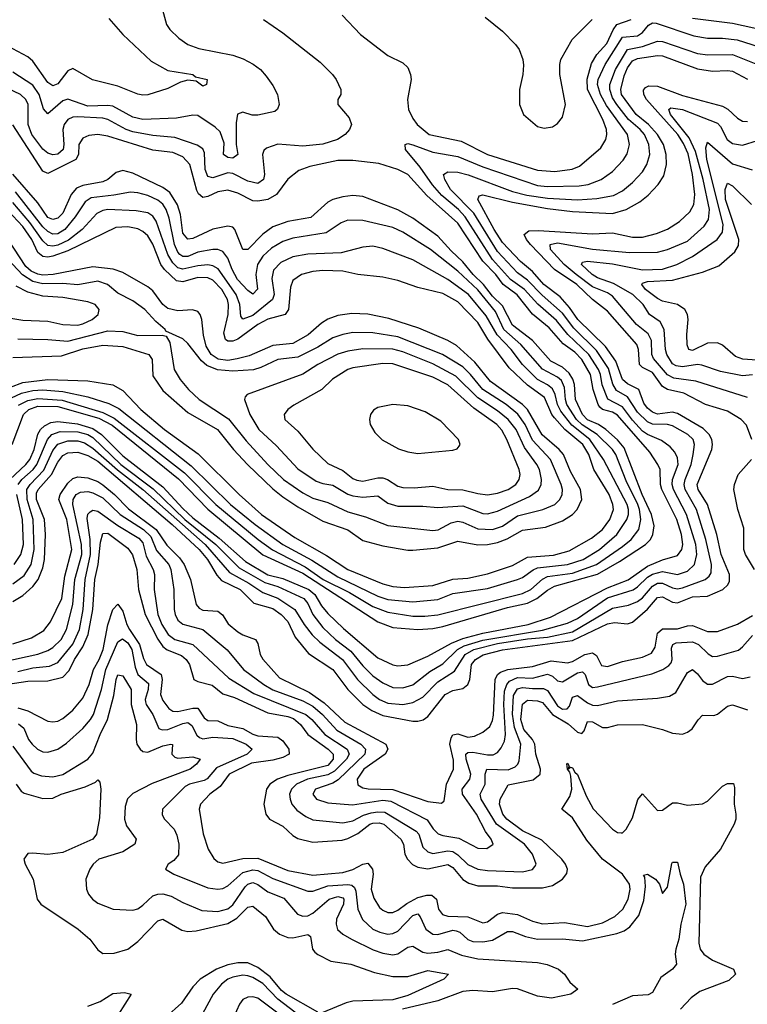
# Model space of a CAD drawing. Header units: inches. Extents: x 1305375 to 1407406, y 744550 to 841633.
# Tile 489 of 509: x 1396437 to 1399349, y 823810 to 827749. Entities that reach past the tile are written whole.
import ezdxf

# ---------------------------------------------------------------- set-up
doc = ezdxf.new("R2010")
doc.units = ezdxf.units.IN
doc.header["$MEASUREMENT"] = 0
doc.layers.add('B3892', color=7, linetype='Continuous')

msp = doc.modelspace()

# ---------------------------------------------------------------- linework, layer by layer
at = {"layer": 'B3892', "color": 5}
for points, elevation in [([(1397009.1, 827789.1), (1397025.3, 827730), (1397038.7, 827710), (1397074.6, 827674.6), (1397110.4, 827650), (1397153.6, 827633.6), (1397290, 827606.8), (1397332.1, 827592.1), (1397371.6, 827571.6), (1397400.7, 827550), (1397422.9, 827522.9), (1397450, 827486.3), (1397468.6, 827450), (1397475.5, 827410), (1397469.3, 827390.7), (1397457.9, 827382.1), (1397390, 827366.7), (1397367.7, 827367.7), (1397330, 827378.5), (1397309.5, 827370.5), (1397303.3, 827336.8), (1397303.9, 827250), (1397310.1, 827209.9), (1397290, 827195.7), (1397270, 827197.6), (1397253.3, 827210), (1397255.3, 827255.3), (1397240, 827299.9), (1397219.6, 827319.6), (1397150, 827366.2), (1397130, 827367), (1397064.9, 827355.1), (1396929.6, 827350.4), (1396890, 827358.8), (1396810, 827402.6), (1396790, 827406.1), (1396710, 827403.3), (1396630, 827430.6), (1396610, 827424.2), (1396550, 827372.3), (1396532.6, 827392.6), (1396515.5, 827450), (1396490, 827486.8), (1396410, 827539.4)], 1440), ([(1396794.1, 827754.1), (1396850, 827690.2), (1396962.9, 827582.9), (1397030, 827546.3), (1397130.7, 827530), (1397141.1, 827521.1), (1397186.8, 827510), (1397184.9, 827490), (1397170, 827483.1), (1397143.7, 827503.7), (1397110, 827507.8), (1397080.3, 827499.7), (1397030, 827474), (1396950, 827448.1), (1396930, 827447), (1396910, 827451), (1396830, 827483.6), (1396729.1, 827509.1), (1396650, 827553.2), (1396630, 827545), (1396590, 827492.1), (1396570, 827484.8), (1396550, 827497.7), (1396490, 827583.5), (1396470, 827600.6), (1396370, 827653.7)], 1420), ([(1397412.4, 827750), (1397490, 827696.9), (1397639.5, 827579.5), (1397688.9, 827530), (1397703.6, 827510), (1397722, 827470), (1397722, 827450), (1397710.8, 827430), (1397710.6, 827410), (1397756.2, 827356.2), (1397764.9, 827330), (1397757.6, 827310), (1397739.5, 827290), (1397708.5, 827270), (1397650, 827250.5), (1397570, 827243.5), (1397470, 827250.5), (1397424.4, 827235.6), (1397414.2, 827225.8), (1397408.7, 827210), (1397416.5, 827130), (1397412.8, 827110), (1397390, 827093.2), (1397350, 827102.5), (1397290, 827134.3), (1397270, 827136.5), (1397210, 827116.6), (1397190, 827121.2), (1397179.4, 827150), (1397177.1, 827217.1), (1397170, 827232.1), (1397147.6, 827247.6), (1397058.4, 827278.4), (1396970, 827285.6), (1396890, 827300.1), (1396863.2, 827310), (1396790, 827349.9), (1396770, 827354.8), (1396670, 827360.1), (1396650, 827359.2), (1396630, 827350.4), (1396615, 827330), (1396610.5, 827310), (1396614.4, 827250), (1396611.6, 827230), (1396590, 827211), (1396570, 827207.9), (1396550, 827214.9), (1396530, 827231.7), (1396485.6, 827290), (1396471.2, 827330), (1396470.6, 827410), (1396461.5, 827430), (1396439.9, 827450), (1396390, 827473.6)], 1460), ([(1397727.8, 827767.8), (1397801.1, 827690), (1397910, 827606), (1397970, 827576.5), (1397990, 827558), (1398001.7, 827530), (1398004, 827510), (1397989.2, 827430), (1397993.6, 827390), (1398010, 827354.4), (1398028.1, 827330), (1398076.1, 827290), (1398203.5, 827263.5), (1398310, 827209.8), (1398510, 827147.1), (1398578.3, 827141.7), (1398648.8, 827151.2), (1398677.1, 827162.9), (1398763.3, 827236.7), (1398782.8, 827270), (1398786.8, 827290), (1398785.5, 827310), (1398771.2, 827350), (1398709.4, 827470), (1398708.2, 827511.8), (1398725.9, 827574.1), (1398747.4, 827610), (1398786.4, 827653.6), (1398811.6, 827708.4), (1398826.7, 827730), (1398884.7, 827750)], 1480), ([(1398299.4, 827759.4), (1398370, 827702.8), (1398421.8, 827650), (1398435.5, 827630), (1398450.3, 827590), (1398453, 827567), (1398450.3, 827530.3), (1398437.3, 827470), (1398436.9, 827410), (1398453.8, 827370), (1398510, 827321.7), (1398535.5, 827315.5), (1398570, 827320.7), (1398590, 827333.2), (1398610, 827359.1), (1398621, 827410), (1398599.4, 827530), (1398598.5, 827570), (1398603.4, 827590), (1398647.9, 827670), (1398727.7, 827750)], 1520), ([(1399130, 827755.4), (1399290, 827735.8), (1399430, 827704.5), (1399550.7, 827690.7), (1399830, 827634.6), (1399870, 827632.6), (1399950, 827640.7), (1400000, 827636.4)], 1480), ([(1396431.1, 825890), (1396446.4, 825910), (1396491.1, 825948.9), (1396506.3, 825970), (1396548.6, 826070), (1396565.4, 826090), (1396598.6, 826101.4), (1396670, 826100.2), (1396710, 826090.2), (1396730, 826077.5), (1396841.3, 825970), (1396971.7, 825871.7), (1397098.2, 825750), (1397221.6, 825650), (1397316, 825556), (1397418, 825498), (1397470, 825481.6), (1397573.7, 825433.8), (1397590, 825413.4), (1397610.1, 825370), (1397650, 825317.6), (1397700.8, 825270), (1397762.2, 825222.2), (1397810, 825163.5), (1397850, 825124.1), (1397890, 825096.6), (1397930, 825077.6), (1397970, 825076.2), (1398010, 825088.6), (1398078.5, 825141.5), (1398130, 825172), (1398189.3, 825230), (1398215.6, 825244.4), (1398290, 825266.5), (1398530, 825306.5), (1398630, 825334.7), (1398670, 825353.4), (1398790, 825436.5), (1398891.7, 825468.3), (1398910, 825479.9), (1398950, 825518.8), (1398970, 825530.9), (1399010, 825541.9), (1399070, 825529.2), (1399110, 825543.2), (1399137.9, 825570), (1399147.2, 825610), (1399142.9, 825650), (1399105.8, 825770), (1399054.2, 825870), (1399048.3, 825890), (1399050, 825910), (1399072, 825970), (1399070, 825996), (1399059.2, 826019.2), (1399040.5, 826040.5), (1399006.2, 826066.2), (1398950, 826089.2), (1398930, 826103.2), (1398890, 826147.1), (1398850, 826200.8), (1398790.5, 826230.5), (1398768.2, 826288.2), (1398761.6, 826330), (1398753.8, 826350), (1398714.4, 826410), (1398630.5, 826490), (1398585.7, 826545.7), (1398510.7, 826610.7), (1398456.8, 826670), (1398401.5, 826710), (1398330, 826790), (1398220.5, 826960.5), (1398193.4, 826990), (1398126.3, 827046.3), (1398088.6, 827088.6), (1398039.6, 827159.6), (1397981.4, 827230), (1397980.5, 827250), (1397990, 827253.4), (1398010, 827248.7), (1398090, 827219), (1398190, 827201.7), (1398290, 827160.1), (1398510, 827086.2), (1398550, 827082.4), (1398675.8, 827084.2), (1398712.1, 827090), (1398764.1, 827110), (1398810, 827142.3), (1398852.8, 827187.2), (1398868.1, 827211.9), (1398877.7, 827250), (1398869.2, 827290), (1398786.1, 827406.1), (1398762, 827450), (1398750, 827490), (1398752.8, 827510), (1398779.7, 827570), (1398850, 827679.2), (1398910, 827684.3), (1398930, 827698.2), (1398953.4, 827726.6), (1398970, 827736.2), (1398984.6, 827735.4), (1399135.6, 827684.4), (1399190, 827675.8), (1399250, 827675.1), (1399307.9, 827667.9), (1399430, 827630.4)], 1460), ([(1396410, 825491.8), (1396454.5, 825525.5), (1396482.5, 825570), (1396495.3, 825630), (1396490.8, 825750), (1396467.6, 825830), (1396466.2, 825870), (1396478.6, 825890), (1396533.3, 825946.7), (1396570, 826025.1), (1396589.7, 826050.3), (1396630, 826064.3), (1396670, 826063.6), (1396696, 826056), (1396730, 826035.3), (1396828.3, 825948.3), (1396930, 825869.1), (1397179.6, 825650), (1397277.4, 825537.4), (1397354.3, 825494.3), (1397410, 825456.8), (1397470, 825435.3), (1397538.9, 825390), (1397575.7, 825330), (1397608.1, 825288.1), (1397638.2, 825258.2), (1397729.7, 825189.7), (1397789.5, 825109.5), (1397850, 825049), (1397876.6, 825030), (1397910, 825014.4), (1397970, 825008.9), (1398010, 825016.7), (1398050, 825038.4), (1398110, 825099.6), (1398177.6, 825142.4), (1398220.1, 825210), (1398254.6, 825230), (1398350, 825253.4), (1398470, 825272.6), (1398550, 825278.4), (1398650, 825300.7), (1398810, 825395.1), (1398873, 825407), (1398910, 825421.3), (1398930, 825436.7), (1398970, 825482.4), (1398990, 825494.8), (1399010, 825494.9), (1399050, 825475.8), (1399070, 825472.3), (1399090, 825476), (1399180.2, 825510), (1399196.6, 825523.4), (1399203.9, 825536.1), (1399206.1, 825570), (1399183.1, 825670), (1399145.9, 825790), (1399101, 825870), (1399096.6, 825890), (1399100.3, 825910), (1399124.6, 825970), (1399133, 826010), (1399137.2, 826050), (1399132, 826070), (1399110.5, 826090), (1399050, 826123.6), (1399029.1, 826129.1), (1398970, 826130.8), (1398950, 826139.7), (1398910, 826178.3), (1398870, 826240.5), (1398825.9, 826265.9), (1398810.7, 826290.7), (1398794.1, 826354.1), (1398745.8, 826425.8), (1398655.5, 826515.5), (1398610, 826575.1), (1398527.6, 826647.6), (1398470, 826707.5), (1398430, 826735.9), (1398350, 826821.8), (1398255.3, 826975.3), (1398161.5, 827070), (1398138, 827110), (1398134, 827126), (1398133.5, 827130), (1398150, 827140.7), (1398190, 827139.3), (1398232, 827128), (1398410, 827061.5), (1398467.1, 827047.1), (1398550, 827035), (1398670, 827027.8), (1398746.4, 827033.6), (1398813.7, 827046.3), (1398850, 827063.8), (1398890, 827097.2), (1398930, 827140.8), (1398947.6, 827170), (1398958.6, 827210), (1398954.8, 827250), (1398937, 827290), (1398920.5, 827310), (1398873.8, 827350), (1398826.6, 827410), (1398810, 827436.1), (1398798.7, 827470), (1398798.9, 827490), (1398821.4, 827550), (1398870, 827630.1), (1398930, 827642), (1398990, 827663.5), (1399010, 827662.4), (1399150, 827613.3), (1399191.3, 827608.7), (1399290, 827609.4), (1399410, 827562.2)], 1440), ([(1396410, 825421.6), (1396450, 825445.1), (1396490, 825481.5), (1396511.3, 825510), (1396530, 825556.5), (1396536.1, 825590), (1396540.6, 825690), (1396536.4, 825750), (1396504.2, 825830), (1396505, 825855), (1396510.9, 825870), (1396564.6, 825930), (1396590, 825979.4), (1396610, 826005.5), (1396630, 826016.8), (1396670, 826019.3), (1396710, 826005.9), (1396750, 825983.5), (1397047.8, 825730), (1397155.2, 825630), (1397188.6, 825590), (1397226.6, 825526.6), (1397245.4, 825505.3), (1397318.9, 825470), (1397374.8, 825414.8), (1397450, 825393.6), (1397484.2, 825370), (1397510, 825340.9), (1397539.1, 825279.1), (1397593.2, 825213.2), (1397690, 825149.6), (1397750.8, 825070), (1397810, 825010), (1397845.9, 824985.9), (1397890, 824965.3), (1398010, 824943.2), (1398030, 824942.5), (1398051.8, 824948.2), (1398070, 824961.5), (1398139.9, 825050), (1398170, 825064.8), (1398210, 825073.5), (1398230, 825089.5), (1398238.7, 825110), (1398245.9, 825170), (1398260.9, 825190), (1398292.5, 825207.5), (1398370, 825228.2), (1398650, 825265.2), (1398790, 825332.2), (1398817.2, 825337.2), (1398870, 825332.7), (1398890, 825339), (1398949.3, 825390.7), (1398990, 825436.8), (1399010, 825439.6), (1399050, 825418.9), (1399070, 825416.7), (1399130, 825440.1), (1399190, 825442.9), (1399251, 825469), (1399271.6, 825488.4), (1399277.6, 825502.4), (1399278.3, 825530), (1399243.9, 825610), (1399226.8, 825690), (1399189.2, 825809.2), (1399152.1, 825870), (1399148.5, 825890), (1399206.7, 826030), (1399210.3, 826050), (1399207.7, 826070), (1399196.7, 826090), (1399173, 826113), (1399070, 826173.6), (1399050, 826178.5), (1398990, 826170.7), (1398970, 826178.3), (1398950, 826195), (1398935.3, 826215.3), (1398914.7, 826270), (1398870, 826292.8), (1398850.1, 826310.1), (1398823.5, 826383.5), (1398781.5, 826441.5), (1398671, 826550), (1398637.7, 826597.7), (1398599.9, 826639.9), (1398535.3, 826690), (1398490, 826742.3), (1398441.7, 826781.7), (1398370, 826858.2), (1398335.5, 826910), (1398270.6, 827030), (1398275.5, 827044.5), (1398291.2, 827048.8), (1398410, 827019.1), (1398550, 826993.8), (1398650, 826982.2), (1398810, 826974.3), (1398864.5, 826990), (1398919, 827021), (1398952.3, 827047.7), (1398992.7, 827090), (1399015.1, 827124.9), (1399025.5, 827170), (1399023.9, 827210), (1399013.4, 827250), (1398989.7, 827290), (1398953.2, 827330), (1398904.6, 827370), (1398845.8, 827450), (1398842.5, 827470), (1398855.9, 827524.1), (1398870, 827556.5), (1398890, 827584.6), (1398910, 827594), (1398990, 827605.9), (1399010, 827604.3), (1399150, 827552.7), (1399210, 827542.8), (1399270, 827546.4), (1399290, 827543.4), (1399350, 827510.5)], 1420), ([(1399367.4, 826070), (1399346.3, 826126.3), (1399324.3, 826150), (1399270, 826183.1), (1399181.1, 826210), (1399095.1, 826255.1), (1399030.2, 826270.2), (1399010, 826281.4), (1398970, 826337.6), (1398930, 826357.2), (1398917.8, 826370), (1398914.2, 826430), (1398907.1, 826450), (1398790, 826582.8), (1398730, 826629.9), (1398666.3, 826690), (1398576.9, 826750), (1398482, 826850), (1398465.4, 826870), (1398456.4, 826890), (1398475.2, 826904.8), (1398513.7, 826906.3), (1398730, 826892.4), (1398810, 826896.8), (1398890, 826879), (1398930, 826879.1), (1398986.3, 826893.7), (1399030, 826911), (1399077.7, 826942.3), (1399119.5, 826980.5), (1399135.4, 827010), (1399138.9, 827050), (1399130, 827130), (1399112.1, 827212.1), (1399093.9, 827253.9), (1399071.7, 827290), (1398945.5, 827430), (1398935.4, 827450), (1398933.5, 827466.5), (1398941.7, 827478.3), (1398955.4, 827484.6), (1398990, 827483.3), (1399090, 827446.1), (1399250, 827402.5), (1399271.8, 827391.8), (1399310, 827355), (1399330, 827343.3), (1399350, 827341.3)], 1380), ([(1399350, 826237.2), (1399142.8, 826302.8), (1399055.1, 826315.1), (1399030, 826328.3), (1398973.1, 826393.1), (1398967.1, 826410), (1398965.4, 826465.4), (1398952.1, 826492.1), (1398906.1, 826530), (1398810, 826642.9), (1398790, 826655.9), (1398730, 826680.9), (1398664.6, 826730), (1398616.4, 826770), (1398562, 826830), (1398559.5, 826850), (1398590, 826856.2), (1398730, 826831.3), (1398877.5, 826817.5), (1398990, 826819.6), (1399030, 826830.1), (1399110, 826863.4), (1399176.5, 826923.5), (1399193.3, 826950), (1399197.2, 826990), (1399172, 827110), (1399141.6, 827221.6), (1399116.8, 827276.8), (1399042.1, 827370), (1399035, 827390), (1399043.1, 827396.9), (1399089.9, 827390.1), (1399230, 827334.9), (1399241.9, 827321.9), (1399268.8, 827270), (1399290, 827254.4), (1399330, 827247.5), (1399390, 827265.3)], 1360), ([(1396397.4, 825910), (1396462, 825970), (1396477.3, 825990), (1396494.6, 826030), (1396509.6, 826090.4), (1396521, 826110), (1396535.8, 826124.2), (1396562.3, 826137.7), (1396590, 826141.5), (1396668.3, 826131.7), (1396730, 826113.2), (1396764.2, 826090), (1396850, 826004.2), (1397010, 825879.8), (1397090, 825793), (1397130, 825756.1), (1397235.4, 825675.4), (1397340.9, 825580.9), (1397430, 825528), (1397490, 825513.1), (1397594.9, 825470), (1397618.2, 825450), (1397644.6, 825404.6), (1397670, 825374), (1397733.1, 825313.1), (1397870, 825196.3), (1397930, 825167.7), (1397950, 825164.4), (1397990, 825167.9), (1398070, 825202.2), (1398165.1, 825254.9), (1398210, 825273.4), (1398290, 825295.4), (1398472.2, 825330), (1398561, 825359), (1398790, 825476), (1398872, 825508), (1398950, 825563), (1399010, 825588.8), (1399070, 825605.7), (1399087.7, 825630), (1399090.8, 825650), (1399085.1, 825690), (1399067.4, 825750), (1399007.1, 825870), (1399001.4, 825890), (1398999.7, 825950), (1398991.3, 825970), (1398959.1, 826019.1), (1398830, 826167.4), (1398810, 826179), (1398769.5, 826189.5), (1398759.2, 826199.2), (1398751.8, 826210), (1398732.4, 826270), (1398721.8, 826330), (1398687.2, 826390), (1398658.9, 826418.9), (1398612.4, 826452.4), (1398556.1, 826516.1), (1398490, 826570.5), (1398427.8, 826647.8), (1398372.3, 826690), (1398342.5, 826730), (1398290, 826783.2), (1398190, 826935.3), (1398066.4, 827046.4), (1397990, 827130.3), (1397949.9, 827149.9), (1397874.4, 827174.4), (1397770, 827185.8), (1397710, 827185.2), (1397598.4, 827161.6), (1397554.4, 827145.6), (1397510, 827110.7), (1397464.4, 827050), (1397430, 827030), (1397390, 827022.9), (1397370, 827024.2), (1397310, 827055.6), (1397270, 827066.7), (1397230, 827059.9), (1397190, 827041.5), (1397170, 827038.4), (1397152.7, 827052.7), (1397146.1, 827066.1), (1397118.7, 827170), (1397090, 827199.9), (1397050, 827217.4), (1396970, 827226.8), (1396790, 827283.4), (1396750, 827289.2), (1396714.2, 827285.8), (1396690, 827275.3), (1396673.8, 827250), (1396672, 827210), (1396661.3, 827190), (1396550, 827133.5), (1396530, 827143.7), (1396410, 827328.5)], 1480), ([(1399370, 826328.5), (1399330, 826324.8), (1399241.4, 826341.4), (1399167.6, 826367.6), (1399149.3, 826369.3), (1399090, 826359.9), (1399063.8, 826363.8), (1399050, 826372), (1399027.2, 826410), (1399021.8, 826430), (1399016.6, 826510), (1398999.8, 826539.8), (1398958.3, 826570), (1398932.2, 826610), (1398890.8, 826650), (1398813.9, 826693.9), (1398750, 826715.7), (1398728, 826730), (1398686, 826770), (1398690, 826779.6), (1398710, 826783.6), (1398810, 826772.3), (1398930, 826748.1), (1399010, 826751.6), (1399067.4, 826770), (1399130, 826801.1), (1399228.8, 826870), (1399250, 826899.7), (1399253, 826930), (1399187.4, 827190), (1399183.6, 827236.4), (1399190, 827259), (1399290, 827172.1), (1399368.4, 827148.4)], 1340), ([(1396406.5, 826050), (1396452.6, 826170), (1396473.8, 826190), (1396510, 826203.1), (1396590, 826201.5), (1396754.3, 826154.3), (1396806.7, 826126.7), (1397072.2, 825912.2), (1397190, 825791), (1397410, 825608.7), (1397570, 825535.1), (1397870, 825339.6), (1397930, 825317.3), (1398030, 825309.8), (1398090, 825313.5), (1398130, 825321.4), (1398390, 825396.9), (1398470, 825415), (1398507, 825433), (1398550, 825467.1), (1398577.6, 825482.4), (1398750, 825531), (1398838.2, 825581.8), (1398941.8, 825650), (1398961.1, 825670), (1398971.5, 825690), (1398976, 825724), (1398966, 825770), (1398928.3, 825850), (1398856.1, 826036.1), (1398830, 826068.8), (1398783.1, 826110), (1398753.3, 826130), (1398710, 826148.3), (1398689.1, 826169.1), (1398661.4, 826230), (1398656.9, 826290), (1398650.9, 826310.9), (1398635.6, 826335.6), (1398610, 826358.8), (1398563, 826383), (1398490, 826465.2), (1398410, 826526.6), (1398370, 826604.9), (1398330, 826642.9), (1398293.7, 826690), (1398252.5, 826730), (1398210, 826780.6), (1398163.7, 826823.7), (1398110, 826883.4), (1398010, 826954.4), (1397950, 826987.8), (1397810, 827041.2), (1397770, 827046.2), (1397730, 827040.5), (1397690.3, 827030), (1397670, 827019.7), (1397601.8, 826958.2), (1397510, 826941.5), (1397450, 826920.5), (1397410, 826891.3), (1397350, 826829.4), (1397330, 826829.9), (1397298.5, 826910), (1397290, 826918.5), (1397270, 826923.7), (1397210, 826911.5), (1397130, 826874.1), (1397110, 826870.4), (1397090, 826895.6), (1397080.3, 826970), (1397069, 827009), (1397037.7, 827057.7), (1397010, 827077.6), (1396890, 827134.5), (1396850, 827145.6), (1396822.7, 827137.3), (1396790.1, 827110), (1396770, 827099.8), (1396690, 827086.2), (1396664.9, 827075.1), (1396642.9, 827050), (1396610, 826974.9), (1396590, 826954.6), (1396570, 826949.6), (1396550, 826958.3), (1396510, 827016.5), (1396410, 827131.4)], 1520), ([(1399386.9, 826386.9), (1399330.5, 826390.5), (1399302, 826402), (1399250, 826447.6), (1399230, 826456.4), (1399190, 826455.2), (1399130, 826425.8), (1399114.7, 826430), (1399108.9, 826448.9), (1399106.4, 826490), (1399112.8, 826550), (1399110.3, 826570), (1399099.7, 826590), (1399069.2, 826609.2), (1399010, 826623.3), (1398990, 826633.1), (1398942.1, 826670), (1398926.7, 826690), (1398930, 826695.4), (1398950, 826702.2), (1399050, 826707.1), (1399170, 826738.6), (1399235.6, 826764.4), (1399299.8, 826820.2), (1399313.7, 826846.3), (1399314.9, 826870), (1399261.6, 827030), (1399259.9, 827070), (1399270, 827095), (1399290, 827084.6), (1399365.3, 827010)], 1320), ([(1396432.5, 826207.5), (1396470, 826226.1), (1396510, 826234), (1396606.7, 826226.7), (1396770, 826177.3), (1396815.5, 826155.5), (1397096.4, 825936.4), (1397222.8, 825810), (1397392, 825670), (1397448.7, 825628.7), (1397579.6, 825559.7), (1397651.3, 825510), (1397757.1, 825457.1), (1397850, 825401.8), (1397910, 825378.6), (1398010, 825362.2), (1398057.9, 825362.1), (1398110, 825368.6), (1398450, 825454.1), (1398483.3, 825470), (1398529.1, 825510.9), (1398550, 825520.9), (1398650, 825535.2), (1398746.2, 825570), (1398850, 825641.1), (1398884.9, 825670), (1398914.3, 825710), (1398922.5, 825750), (1398917.5, 825790), (1398910.3, 825810), (1398864.5, 825904.5), (1398823.2, 826010), (1398809.3, 826030), (1398748.4, 826090), (1398688, 826128), (1398665.6, 826150), (1398627, 826210), (1398621.1, 826230), (1398618, 826278), (1398605.5, 826305.5), (1398590, 826319), (1398530, 826351.2), (1398443.2, 826450), (1398374.7, 826510), (1398341.1, 826581), (1398270, 826668.2), (1398190, 826742.5), (1398081.5, 826830), (1397970, 826898.7), (1397930, 826917.2), (1397810, 826945.3), (1397750, 826947.1), (1397723.3, 826936.7), (1397663.6, 826896.4), (1397530, 826875.6), (1397490, 826861.1), (1397444.9, 826835.1), (1397410, 826802.9), (1397388.3, 826770), (1397382.4, 826730), (1397388.8, 826671.2), (1397370, 826650.7), (1397350, 826665.4), (1397309.5, 826710), (1397287.7, 826750), (1397270, 826795.6), (1397250, 826822), (1397230, 826829.9), (1397210, 826829.9), (1397150, 826818.6), (1397110, 826801.5), (1397090, 826801.2), (1397078.4, 826810), (1397070, 826819.3), (1397057.1, 826850), (1397035.4, 826955.4), (1397023.8, 826990), (1397010.5, 827010.5), (1396990, 827027.4), (1396950, 827046.2), (1396910, 827056.9), (1396880.6, 827059.4), (1396813.4, 827046.5), (1396723.4, 827036.5), (1396699.3, 827020.7), (1396659, 826961), (1396617.3, 826910), (1396590, 826891.8), (1396570, 826890.8), (1396550, 826901.5), (1396530, 826921), (1396420.6, 827060.6)], 1540), ([(1396404.4, 826235.6), (1396444.7, 826255.3), (1396490, 826265.3), (1396530, 826267.6), (1396610, 826261.3), (1396710, 826239.8), (1396793.7, 826213.7), (1396833.9, 826193.9), (1397123.6, 825963.6), (1397281.4, 825810), (1397379.6, 825730), (1397490, 825650.1), (1397606.4, 825586.4), (1397710, 825520), (1397870, 825442.5), (1397910, 825429.1), (1398010, 825419.6), (1398110, 825429.7), (1398170, 825453), (1398310, 825473.3), (1398430, 825509.4), (1398450, 825517.6), (1398491.7, 825548.3), (1398510, 825556.3), (1398630, 825569.2), (1398692.4, 825590), (1398758, 825630), (1398826.9, 825690), (1398867.6, 825750), (1398874.1, 825770), (1398874.2, 825790), (1398868.7, 825810), (1398774, 825990), (1398719, 826070), (1398646.7, 826126.8), (1398602.7, 826182.7), (1398589.2, 826209.2), (1398580.2, 826250), (1398570, 826271.8), (1398550, 826287.9), (1398509.2, 826309.2), (1398449.9, 826370), (1398404.1, 826430), (1398348.3, 826488.3), (1398304.3, 826564.3), (1398233.6, 826650), (1398150, 826710.3), (1398010, 826787.7), (1397890, 826833.6), (1397850, 826843.2), (1397810, 826839.3), (1397723.2, 826816.8), (1397590, 826811), (1397530, 826800.1), (1397482.8, 826777.2), (1397453.3, 826746.7), (1397446, 826714), (1397455.5, 826650), (1397448.9, 826630), (1397370, 826565.6), (1397330, 826550.6), (1397322.5, 826562.5), (1397317.8, 826610), (1397303.6, 826650), (1397231.7, 826751.7), (1397210, 826764.7), (1397190, 826767.9), (1397150, 826764.2), (1397090, 826750.7), (1397070, 826756.3), (1397050, 826775.8), (1397029.7, 826810), (1396982.9, 826942.9), (1396970, 826963.2), (1396950, 826976.4), (1396903.9, 826983.9), (1396790.4, 826989.6), (1396770, 826986.3), (1396746.3, 826973.7), (1396687.1, 826910), (1396632.9, 826867.1), (1396590, 826847), (1396570, 826843.4), (1396550, 826846.1), (1396530, 826864.9), (1396477.5, 826937.5), (1396410, 827017.3)], 1560), ([(1396401, 826279), (1396450, 826297), (1396550, 826309.8), (1396710, 826304.4), (1396810, 826287.6), (1396850, 826265.5), (1396921.7, 826190), (1397017.3, 826110), (1397152, 826012), (1397315.4, 825850), (1397404.5, 825770), (1397538, 825678), (1397665.3, 825605.3), (1397750.1, 825550), (1397890, 825492.4), (1397930, 825482.1), (1397976.9, 825476.9), (1398090, 825485.3), (1398170, 825510.4), (1398230, 825514.8), (1398310, 825531.5), (1398410, 825565.2), (1398470, 825598.7), (1398573.4, 825606.6), (1398636.3, 825623.7), (1398725.4, 825674.6), (1398770, 825709.7), (1398799.4, 825750), (1398814, 825790), (1398811.5, 825810), (1398795.8, 825850), (1398735.5, 825950), (1398715.2, 826010), (1398691.1, 826050), (1398619.3, 826110), (1398576.9, 826156.9), (1398566.7, 826170), (1398537.2, 826237.2), (1398470, 826286.4), (1398396.2, 826356.2), (1398311.2, 826471.2), (1398270, 826537), (1398190, 826620.7), (1398130, 826653.7), (1398030, 826677.8), (1397950, 826705.4), (1397890, 826719.2), (1397790, 826729.2), (1397730, 826742.5), (1397650, 826745.9), (1397610, 826742.2), (1397565, 826730), (1397530, 826705.3), (1397520.6, 826679.4), (1397513.4, 826590), (1397500.1, 826570), (1397430, 826551.2), (1397390, 826529.7), (1397310, 826471.3), (1397290, 826462.7), (1397270, 826462.4), (1397261, 826470), (1397254.8, 826494.8), (1397271.6, 826570), (1397273.3, 826610), (1397268.7, 826630), (1397246.2, 826670), (1397210, 826707.6), (1397190, 826716.4), (1397150, 826718.1), (1397090, 826700.9), (1397064.6, 826704.6), (1397016.5, 826750), (1397001.7, 826770), (1396970.5, 826850.5), (1396950, 826884), (1396930, 826901.9), (1396910, 826911.9), (1396870, 826920.9), (1396822.3, 826917.7), (1396630, 826824.1), (1396570, 826803.2), (1396550, 826799.3), (1396530, 826802), (1396510, 826818.2), (1396486.1, 826870), (1396450, 826922.1), (1396390, 826986.3)], 1580), ([(1396410, 826397.7), (1396604.5, 826404.5), (1396690, 826431.7), (1396770, 826446.7), (1396850, 826441.3), (1396954.1, 826410), (1396967.9, 826390), (1396970, 826324.6), (1397010, 826265.7), (1397110, 826177), (1397229, 826109), (1397292.4, 826030), (1397349.3, 825970), (1397450, 825872), (1397490, 825840.6), (1397550, 825800.2), (1397650, 825743.1), (1397750, 825707.5), (1397810, 825666), (1397890, 825644.7), (1397990, 825626.5), (1398010, 825627.4), (1398110, 825635.8), (1398190, 825662.6), (1398270, 825647.5), (1398310, 825648.9), (1398350, 825657.6), (1398388, 825672), (1398450, 825706.2), (1398540.9, 825719.1), (1398610, 825744.4), (1398649.2, 825770), (1398668.8, 825790), (1398686.7, 825830), (1398681.5, 825870), (1398640.9, 825940.9), (1398613.2, 826010), (1398595.9, 826030), (1398527.6, 826087.6), (1398469.4, 826190), (1398449, 826210), (1398321.2, 826301.2), (1398258.9, 826378.9), (1398185.3, 826445.3), (1398150, 826465.9), (1398034.5, 826514.5), (1397913.9, 826553.9), (1397830, 826571.1), (1397766.8, 826573.2), (1397710, 826565.1), (1397670, 826550.4), (1397645.1, 826534.9), (1397591.8, 826488.2), (1397530, 826454.1), (1397450, 826445.5), (1397355.1, 826404.9), (1397308, 826392), (1397270, 826385.7), (1397231.5, 826391.5), (1397203.9, 826410), (1397183.2, 826443.2), (1397172.7, 826487.3), (1397165.9, 826550), (1397159.6, 826570), (1397150, 826581.3), (1397128.9, 826588.9), (1397070, 826584.8), (1397030, 826593.1), (1397009.4, 826609.4), (1396970, 826664), (1396950, 826680.9), (1396850, 826738.1), (1396810.9, 826750.9), (1396730, 826761), (1396570.5, 826729.5), (1396530, 826727.1), (1396510, 826731), (1396483.4, 826743.4), (1396461.9, 826761.9), (1396390.9, 826870)], 1620), ([(1396430, 826472), (1396549.9, 826470.1), (1396630, 826463.2), (1396790, 826504.2), (1396850, 826502.1), (1396910, 826486.2), (1397007, 826487), (1397022.8, 826482.8), (1397037.4, 826457.4), (1397055.1, 826350), (1397079.1, 826310), (1397113, 826270), (1397155.3, 826230), (1397272.9, 826152.9), (1397343.6, 826063.6), (1397430.6, 825970), (1397493.4, 825910), (1397570, 825856), (1397610, 825835.4), (1397670, 825818.1), (1397750, 825780.8), (1397820.5, 825760.5), (1397910, 825725.7), (1398090, 825705.8), (1398112, 825708), (1398163.3, 825736.7), (1398190, 825742.3), (1398210, 825738.7), (1398270, 825712.3), (1398330, 825708.9), (1398370, 825722.3), (1398430, 825764), (1398530.2, 825789.8), (1398578.5, 825810), (1398599.4, 825830), (1398608.1, 825850), (1398609.1, 825870), (1398603.8, 825890), (1398560.8, 825990), (1398490, 826066.5), (1398460.2, 826130), (1398430.7, 826170.7), (1398383.4, 826210), (1398290, 826269.9), (1398241.2, 826330), (1398210, 826359.8), (1398129.2, 826409.2), (1397950, 826480.8), (1397850, 826496.4), (1397770, 826497.4), (1397730, 826490.3), (1397690, 826476.7), (1397630, 826438.4), (1397550, 826399.1), (1397469.8, 826390.2), (1397402.4, 826357.6), (1397372.3, 826347.7), (1397290, 826342.7), (1397228.7, 826348.7), (1397186.1, 826366.1), (1397164.2, 826384.2), (1397110, 826454), (1397090, 826472.8), (1397022.6, 826502.6), (1397019.6, 826510), (1396982, 826542), (1396937.6, 826590), (1396890, 826624.7), (1396830, 826655.4), (1396788.3, 826690), (1396750, 826703.5), (1396670, 826688.5), (1396610, 826693.6), (1396530, 826692.3), (1396490, 826701.9), (1396447.8, 826727.8), (1396390, 826791.5)], 1640), ([(1396361.1, 826561.1), (1396450, 826546.4), (1396550, 826542.6), (1396610, 826529.7), (1396670, 826527.6), (1396690, 826532.3), (1396726.6, 826550), (1396751.5, 826570), (1396755, 826590), (1396739.8, 826610), (1396710, 826620.9), (1396610, 826637.1), (1396530, 826643.1), (1396470, 826659.4), (1396423.2, 826683.2)], 1660), ([(1399377.8, 825550), (1399341.8, 825610), (1399335.4, 825630), (1399335, 825715), (1399311.6, 825790), (1399295.1, 825870), (1399297.5, 825890), (1399311.9, 825930), (1399365.2, 825990)], 1380), ([(1396410, 825252.5), (1396483.8, 825276.2), (1396534.4, 825305.6), (1396560.5, 825339.5), (1396605.9, 825434.1), (1396617.8, 825522.2), (1396646.3, 825630), (1396625.9, 825750), (1396594.2, 825830), (1396598.7, 825850), (1396630, 825894.3), (1396650, 825913), (1396670, 825919.7), (1396710, 825916.5), (1396750, 825901.8), (1396770, 825887.6), (1396816.4, 825850), (1396872.3, 825792.3), (1396983.6, 825710), (1397026.6, 825646.6), (1397076.3, 825596.3), (1397094.9, 825570), (1397120.2, 825510), (1397143.9, 825410), (1397155, 825395), (1397170, 825387.3), (1397230, 825383), (1397248.4, 825368.4), (1397272, 825332), (1397310, 825299.6), (1397330, 825287.9), (1397380.7, 825270), (1397390, 825253.7), (1397400.1, 825210), (1397410.1, 825190.1), (1397476.3, 825116.3), (1397597.2, 825057.2), (1397655.7, 825015.7), (1397738.9, 824938.9), (1397902.2, 824850), (1397910.9, 824830), (1397900.1, 824810), (1397814.2, 824750), (1397788.3, 824710), (1397790, 824687.8), (1397810, 824675.7), (1397831.8, 824671.8), (1397930, 824669.1), (1398070, 824621.5), (1398125.9, 824614.1), (1398135.7, 824624.3), (1398144.8, 824690), (1398173.4, 824750), (1398173.3, 824786.7), (1398158.5, 824850), (1398163.4, 824876.6), (1398170, 824888.4), (1398190, 824891.9), (1398230, 824879.3), (1398257, 824883), (1398290, 824898.3), (1398318.2, 824921.8), (1398330, 824944.9), (1398333.3, 824966.7), (1398340.4, 825110), (1398349.9, 825130), (1398361.8, 825138.2), (1398390.1, 825149.8), (1398490, 825161.1), (1398564.4, 825184.4), (1398630, 825175.7), (1398650, 825181.9), (1398699, 825210), (1398730, 825216.1), (1398746, 825206), (1398765.6, 825165.6), (1398790, 825161.3), (1398850, 825180.8), (1398930, 825198.8), (1398965.2, 825214.8), (1398980.9, 825239.1), (1398990, 825294.6), (1399010, 825312.4), (1399070, 825311.6), (1399110, 825324.3), (1399130, 825325.4), (1399190, 825301.9), (1399230, 825301.7), (1399310, 825330.1), (1399370, 825365.5)], 1380), ([(1396370, 825180.2), (1396510, 825210.1), (1396550, 825224.9), (1396570, 825237.5), (1396603, 825270), (1396625.1, 825310), (1396650.2, 825410), (1396657.2, 825510), (1396685.7, 825610), (1396684.3, 825650), (1396649.9, 825810), (1396650.8, 825830), (1396663.4, 825850), (1396680.8, 825859.2), (1396710, 825861.1), (1396730, 825856.6), (1396770, 825836.2), (1396839.1, 825770), (1396932.5, 825710), (1396962.1, 825682.1), (1396985, 825625), (1397033.7, 825570), (1397042.3, 825550), (1397054.6, 825470), (1397055.3, 825390), (1397058.8, 825370), (1397070, 825347.1), (1397090.4, 825330.4), (1397170, 825309.6), (1397267.8, 825227.8), (1397333.5, 825150), (1397414, 825090), (1397450, 825068.1), (1397570, 825023.5), (1397610, 825002.2), (1397648.9, 824970), (1397706.9, 824906.9), (1397801.8, 824850), (1397821.7, 824830), (1397818.1, 824810), (1397712.3, 824707.7), (1397690, 824694.8), (1397621.6, 824670), (1397610.9, 824650), (1397624.7, 824630), (1397670, 824616.2), (1397768.5, 824608.5), (1397890, 824626.1), (1397922.4, 824622.4), (1398068.1, 824548.1), (1398092.2, 824512.2), (1398112, 824492), (1398130, 824485), (1398194.6, 824474.6), (1398270, 824434.6), (1398306.5, 824433.5), (1398332.1, 824450), (1398324, 824470), (1398300.8, 824500.8), (1398265.5, 824570), (1398209.3, 824650), (1398208.3, 824670), (1398238.8, 824710), (1398242.2, 824730), (1398223.9, 824790), (1398222.6, 824810), (1398230, 824817.7), (1398250, 824819.2), (1398310, 824808.1), (1398331.4, 824808.6), (1398350, 824817.6), (1398364.4, 824835.6), (1398376.8, 824863.2), (1398381.9, 824890), (1398374.8, 825010), (1398377.5, 825062.5), (1398386.2, 825090), (1398397.8, 825102.2), (1398430, 825117.2), (1398490, 825114.5), (1398550, 825130.4), (1398570, 825122.7), (1398590, 825104.5), (1398610, 825100.3), (1398670, 825136.3), (1398690, 825139.7), (1398699.9, 825130), (1398714.1, 825090), (1398730, 825077.9), (1398750, 825079.5), (1398967.6, 825132.4), (1399011, 825149), (1399035.1, 825164.9), (1399043.9, 825176.1), (1399048, 825190), (1399045.9, 825234.1), (1399051.2, 825248.8), (1399064.5, 825255.5), (1399130, 825259.9), (1399153.4, 825250), (1399191.9, 825211.9), (1399210, 825201.5), (1399230, 825202.2), (1399313.4, 825226.6), (1399330, 825239.5), (1399370, 825285.9)], 1360), ([(1396415.6, 825570), (1396442.3, 825610), (1396452.3, 825650), (1396448.9, 825750), (1396426.3, 825850)], 1460), ([(1396430, 825142), (1396490, 825155.6), (1396556.8, 825163.2), (1396590, 825177), (1396649.3, 825250.7), (1396677.2, 825310), (1396691.5, 825390), (1396699.1, 825510), (1396720, 825610), (1396719.1, 825670), (1396706.7, 825753.3), (1396709.7, 825770.3), (1396719.8, 825780.2), (1396730, 825786.6), (1396750, 825783.5), (1396830, 825726), (1396914.2, 825674.2), (1396930, 825656.4), (1396943.1, 825603.1), (1396972, 825550), (1396977, 825530), (1396975.3, 825470), (1396990.1, 825370), (1397006.3, 825330), (1397031.7, 825290), (1397058.3, 825270), (1397130, 825249.3), (1397274.1, 825114.1), (1397373.8, 825053.8), (1397582.1, 824970), (1397606.6, 824950), (1397658.8, 824890), (1397747.3, 824830), (1397755.5, 824810), (1397745.3, 824790), (1397697.6, 824742.4), (1397670, 824728.4), (1397588.5, 824710), (1397545.2, 824690), (1397524.3, 824670), (1397517.3, 824650), (1397519, 824630), (1397526.7, 824610), (1397546.7, 824586.7), (1397581.8, 824561.8), (1397610, 824548.3), (1397730, 824535.3), (1397770, 824544.4), (1397813.5, 824566.5), (1397844.2, 824575.8), (1397870, 824580.6), (1397898.9, 824578.9), (1398023.2, 824503.2), (1398034.6, 824490), (1398050, 824438.2), (1398070, 824419.9), (1398090, 824413), (1398150, 824424.5), (1398170, 824421.5), (1398190, 824408.3), (1398230, 824369), (1398270, 824350.4), (1398310, 824345.1), (1398450, 824340.1), (1398490, 824349.6), (1398499.2, 824360.8), (1398504.3, 824370), (1398489.9, 824410), (1398457.8, 824450), (1398345.2, 824530), (1398284.1, 824630), (1398280.5, 824650), (1398299.8, 824690), (1398299.6, 824730), (1398306.9, 824750), (1398392.3, 824747.7), (1398419.7, 824760.3), (1398430.4, 824770), (1398435.6, 824784.4), (1398442.8, 824850), (1398417.1, 824917.1), (1398409, 824971), (1398414, 825046), (1398430, 825071.6), (1398450, 825078), (1398490, 825072.9), (1398533.7, 825073.7), (1398550, 825065), (1398590, 825003.4), (1398610, 824990.8), (1398628.1, 824991.9), (1398637, 825003), (1398650, 825038.6), (1398670, 825045.1), (1398710, 825015.9), (1398730, 825007), (1398750, 825004.9), (1398830, 825024.6), (1398990, 825034.8), (1399037.4, 825042.6), (1399062.9, 825057.2), (1399110, 825137.2), (1399130, 825149.4), (1399150, 825131.8), (1399170, 825105.1), (1399190, 825091.3), (1399210, 825090.7), (1399270, 825121.8), (1399290, 825122.4), (1399330, 825113.1), (1399360, 825120)], 1340), ([(1396390, 825090.1), (1396470, 825103), (1396550, 825103.9), (1396610, 825119.2), (1396634.8, 825145.2), (1396656.9, 825190), (1396690, 825239.7), (1396710.7, 825289.3), (1396730, 825390), (1396738.2, 825510), (1396750.8, 825570), (1396760.8, 825659.2), (1396770, 825693.4), (1396790, 825695.1), (1396870, 825634.6), (1396888.8, 825608.8), (1396905.9, 825550), (1396912.4, 825470), (1396938.9, 825370), (1396990.2, 825270.2), (1397010, 825241.9), (1397027.8, 825227.8), (1397084.8, 825204.8), (1397103.7, 825190), (1397116.2, 825170), (1397134.4, 825110), (1397150, 825101.8), (1397207.2, 825087.2), (1397250, 825052), (1397297.5, 825037.5), (1397430, 824975.5), (1397510, 824961.1), (1397533, 824953), (1397560.7, 824930), (1397590.1, 824890), (1397671.8, 824830), (1397691.1, 824810), (1397692, 824790), (1397670, 824765.7), (1397510, 824725.4), (1397469.5, 824710), (1397438.9, 824690), (1397425.4, 824670), (1397414.5, 824610), (1397422, 824570), (1397436.9, 824550), (1397490, 824522.9), (1397530, 824485.6), (1397550, 824472.9), (1397610, 824459), (1397727.1, 824467.1), (1397750, 824472.6), (1397790, 824493.2), (1397837.9, 824530), (1397850, 824535.1), (1397876.4, 824536.4), (1397894.2, 824530), (1397963.1, 824470), (1397973.5, 824450), (1397978.5, 824410), (1397988.7, 824390), (1398009.5, 824369.5), (1398030, 824358.7), (1398070, 824351.9), (1398150, 824369.4), (1398170, 824357.7), (1398210, 824308.9), (1398234.2, 824294.2), (1398270, 824284.4), (1398350, 824284.2), (1398410, 824275.4), (1398530, 824276), (1398570, 824284.9), (1398609.8, 824310), (1398627.4, 824332.6), (1398629.2, 824350), (1398621.6, 824370), (1398606.7, 824390), (1398527, 824467), (1398450, 824503.7), (1398386.8, 824550), (1398371.2, 824570), (1398357, 824610), (1398359.4, 824630), (1398391.9, 824688.1), (1398491.5, 824708.5), (1398519.9, 824730), (1398521.3, 824750), (1398503.4, 824810), (1398499.2, 824850), (1398488.9, 824870), (1398454.5, 824910), (1398442.3, 824950), (1398449.1, 825010.9), (1398470, 825026.3), (1398510, 825024.1), (1398530, 825018), (1398570, 824969.8), (1398632.2, 824932.2), (1398670, 824898.1), (1398687.3, 824892.7), (1398696, 824904), (1398710, 824941.7), (1398730, 824939.4), (1398770, 824917.8), (1398790, 824917.4), (1398830, 824928.3), (1398930, 824929.6), (1399010, 824909.5), (1399050, 824894.6), (1399090, 824890.9), (1399110, 824898.2), (1399127.9, 824912), (1399152, 824948), (1399170, 824966.4), (1399215, 824965), (1399230, 824970.2), (1399270, 825003), (1399290, 825007.4), (1399350, 824987.6)], 1320), ([(1396430, 824995.9), (1396470, 824984.3), (1396550, 824942.4), (1396570, 824939.5), (1396590, 824943.3), (1396610, 824953.4), (1396650, 824986.5), (1396690, 825035.1), (1396715.4, 825090), (1396732.5, 825150), (1396755.1, 825190), (1396770.8, 825230), (1396790, 825328.3), (1396810, 825389.1), (1396830, 825410.2), (1396850, 825383.2), (1396865.9, 825330), (1396876.4, 825310), (1396917.3, 825250), (1396932.9, 825192.9), (1396944.6, 825170), (1397003.3, 825130), (1397007.9, 825110), (1397001.3, 825050), (1397010, 825025.8), (1397033.8, 824993.8), (1397050, 824983.3), (1397070, 824981.7), (1397130, 824994.2), (1397150, 824994.1), (1397175.7, 824955.7), (1397190, 824944.9), (1397230, 824943.8), (1397270, 824925), (1397330, 824913.2), (1397370, 824890.4), (1397390, 824884.6), (1397470, 824878.3), (1397490, 824864.6), (1397514.4, 824830), (1397515.3, 824810), (1397490, 824797.5), (1397450, 824786), (1397364.8, 824775.2), (1397275.9, 824730), (1397239.2, 824680.8), (1397197.6, 824650), (1397160.5, 824610), (1397155, 824590), (1397172, 824492), (1397191.1, 824431.1), (1397213.6, 824393.6), (1397230, 824380.2), (1397250, 824374), (1397330, 824393.4), (1397390, 824394), (1397510, 824345.9), (1397610, 824327.2), (1397730, 824337.3), (1397770.2, 824349.8), (1397810, 824370.9), (1397830, 824374.3), (1397848.6, 824350), (1397852.4, 824330), (1397843.2, 824270), (1397854.2, 824234.2), (1397877.3, 824197.3), (1397890, 824186), (1397910, 824177.7), (1397930, 824177.6), (1397950, 824186.5), (1397986.6, 824213.4), (1398030, 824236.7), (1398066.9, 824246.9), (1398086.7, 824246.6), (1398104.8, 824230), (1398112.9, 824190), (1398128.9, 824168.9), (1398150, 824162.7), (1398230, 824160.1), (1398290, 824136.5), (1398310, 824139.4), (1398350, 824170.8), (1398370, 824177.1), (1398430, 824169.8), (1398490, 824142.4), (1398530, 824132.5), (1398616.9, 824136.9), (1398710, 824120.6), (1398770, 824135.6), (1398819.4, 824160.6), (1398851.1, 824190), (1398872.9, 824230), (1398880.3, 824270), (1398877.2, 824290), (1398849.9, 824330), (1398769, 824390), (1398707.2, 824467.2), (1398650, 824555.4), (1398607, 824590), (1398639.1, 824640.9), (1398647, 824670), (1398642.3, 824722.3), (1398638.5, 824738.5), (1398629.9, 824750.1), (1398627.4, 824772.6), (1398630, 824774.9), (1398636.7, 824763.3), (1398631.1, 824751.1), (1398641.6, 824758.4), (1398650, 824756.3), (1398659, 824739), (1398670, 824729.1), (1398703.6, 824643.5), (1398731.6, 824591.6), (1398810, 824510.9), (1398830, 824497.6), (1398844.4, 824495.6), (1398850, 824495.6), (1398864.4, 824510), (1398890, 824555.6), (1398911.3, 824628.7), (1398930, 824652), (1398990, 824585.2), (1399010, 824586.9), (1399050, 824615.6), (1399070, 824616), (1399110, 824607), (1399170, 824612), (1399190, 824622.3), (1399250, 824682.8), (1399270, 824693.3), (1399293.4, 824693.4), (1399297.2, 824677.2), (1399296.6, 824610), (1399303, 824570), (1399303, 824550), (1399296.6, 824530), (1399242, 824430), (1399180.1, 824359.9), (1399161.2, 824318.8), (1399154.7, 824054.7), (1399160.1, 824030), (1399175.5, 824010), (1399210, 823986.1), (1399294.3, 823950), (1399302, 823930), (1399274.6, 823905.4), (1399159.1, 823860.9), (1399124.7, 823835.3), (1399081.5, 823790)], 1280), ([(1396431.9, 824931.9), (1396454.1, 824914.1), (1396472.9, 824870), (1396486.5, 824850), (1396508.8, 824830), (1396530, 824819.6), (1396550, 824818.1), (1396590, 824831.2), (1396625.1, 824854.9), (1396690, 824913.2), (1396720.8, 824950), (1396732, 824970), (1396764.4, 825070), (1396781.5, 825150), (1396830, 825259.7), (1396848.1, 825271.9), (1396870, 825256.7), (1396886.3, 825230), (1396898.8, 825158.8), (1396909.8, 825130), (1396953, 825093), (1396952, 825070), (1396938.8, 825030), (1396940.4, 825020.5), (1396942.9, 825010), (1396969.7, 824970), (1396993.8, 824913.8), (1397007.5, 824907.5), (1397030, 824908.9), (1397090, 824933.9), (1397110, 824937.5), (1397125.8, 824925.8), (1397146.5, 824886.5), (1397157.3, 824877.3), (1397170, 824872.5), (1397210, 824879), (1397290, 824872.8), (1397343.3, 824850), (1397368.1, 824830), (1397347.7, 824810), (1397224.4, 824755.6), (1397187.5, 824712.5), (1397175.3, 824704.7), (1397116.1, 824690), (1397099.1, 824680.9), (1397009.3, 824590), (1397007.7, 824567.7), (1397016.5, 824550), (1397056, 824510), (1397066.5, 824486.5), (1397074.6, 824450), (1397072.3, 824407.7), (1397054.7, 824385.3), (1397031.8, 824370), (1397020.4, 824350), (1397053.4, 824330), (1397190, 824276.1), (1397230, 824270.1), (1397250, 824273.7), (1397270, 824283.9), (1397330, 824336.8), (1397370, 824347.7), (1397390, 824345), (1397450, 824313.6), (1397590, 824263), (1397610, 824262.9), (1397670, 824284.5), (1397749.8, 824289.8), (1397766.7, 824286.7), (1397777.2, 824277.2), (1397783, 824263), (1397790.1, 824190), (1397809.2, 824149.2), (1397850.1, 824110.1), (1397877.9, 824097.9), (1397910, 824090.9), (1397930, 824092.6), (1397950, 824102.7), (1398010, 824165.5), (1398030, 824171.5), (1398040.1, 824160.1), (1398062.6, 824110), (1398090, 824090.1), (1398110, 824089.7), (1398170, 824105.9), (1398184.5, 824104.5), (1398198.4, 824098.4), (1398230, 824068.8), (1398250, 824061.6), (1398290, 824060.1), (1398330, 824066.4), (1398390, 824101.2), (1398410, 824100.9), (1398461.3, 824081.3), (1398510, 824071), (1398610, 824072.3), (1398690, 824064.4), (1398827.4, 824092.6), (1398855.7, 824104.3), (1398879.6, 824120.4), (1398914.8, 824165.2), (1398935.2, 824224.8), (1398941.2, 824281.2), (1398938.4, 824318.4), (1398933.2, 824326.8), (1398950, 824330.9), (1398982, 824310), (1398998.3, 824290), (1399010, 824253.4), (1399030, 824278), (1399046.6, 824373.4), (1399050, 824378), (1399070, 824379.1), (1399079.8, 824330), (1399093.3, 824290), (1399103.4, 824210), (1399083.4, 824130), (1399074.8, 824070), (1399062.5, 824030), (1399060.1, 824010), (1399066, 823970), (1399049.2, 823950), (1399003.5, 823916.5), (1398970, 823857.2), (1398952.5, 823847.5), (1398890, 823843.4), (1398810, 823809.1)], 1260), ([(1396410, 824842.1), (1396483.2, 824743.2), (1396494.2, 824734.1), (1396524.4, 824724.4), (1396570, 824720.1), (1396610, 824729.7), (1396710, 824790.8), (1396730, 824814), (1396759.1, 824890), (1396788.4, 824950), (1396814.1, 825045.9), (1396823.4, 825110), (1396830, 825128), (1396850, 825124.2), (1396882.8, 825070), (1396883.7, 825010), (1396904.5, 824930), (1396903.2, 824870), (1396906.6, 824850), (1396918.8, 824830), (1396930, 824821.5), (1396950, 824818.1), (1397010, 824843.7), (1397042, 824850), (1397048.8, 824848.8), (1397045.6, 824810), (1397058.1, 824798.1), (1397070, 824794.6), (1397130, 824799.6), (1397159, 824790), (1397145.4, 824770), (1397118.8, 824750), (1396967.1, 824692.9), (1396890, 824653.2), (1396868.1, 824631.9), (1396858.7, 824601.3), (1396856.1, 824550), (1396864.1, 824524.1), (1396902.9, 824470), (1396898.2, 824450), (1396850, 824419.7), (1396754.3, 824390), (1396731.5, 824370), (1396717.3, 824350), (1396702, 824310), (1396704, 824270), (1396712.9, 824250), (1396729, 824230), (1396750, 824214.9), (1396811.2, 824191.2), (1396890, 824187.1), (1396910, 824192.4), (1396930, 824205.9), (1396970, 824243.4), (1396990, 824251.2), (1397010, 824251.8), (1397043.2, 824243.2), (1397090, 824217), (1397165.8, 824185.8), (1397230, 824181.6), (1397270, 824192.5), (1397290, 824208.1), (1397339.6, 824280.4), (1397350, 824291), (1397370, 824296.9), (1397390, 824289.7), (1397430, 824260.1), (1397494.1, 824234.1), (1397549.3, 824170), (1397570, 824161.9), (1397590, 824163.9), (1397610, 824174.6), (1397676.1, 824230), (1397710, 824241.3), (1397730, 824236.4), (1397734.4, 824230), (1397732.8, 824210), (1397705, 824150), (1397703.7, 824130), (1397709.7, 824109.7), (1397730.5, 824090.5), (1397764.5, 824070), (1397852.3, 824027.7), (1397890, 824014.4), (1397930, 824007.9), (1397950, 824011.5), (1397990, 824038.4), (1398010, 824042.2), (1398050, 824018.2), (1398070, 824014), (1398110, 824018.3), (1398150, 824029.7), (1398205.9, 824005.9), (1398270, 823992.1), (1398510, 823977.8), (1398548.6, 823968.6), (1398593, 823950), (1398618, 823930), (1398638.4, 823898.4), (1398670.8, 823870), (1398643, 823850), (1398565.9, 823834.1), (1398510, 823842.1), (1398430, 823872.3), (1398410, 823873.6), (1398330, 823859.5), (1398250, 823865.6), (1398210, 823860.6), (1398110, 823823.9), (1397969.1, 823790.9)], 1240), ([(1396423, 824690), (1396442.8, 824662.8), (1396455.2, 824655.2), (1396530, 824633), (1396570, 824635), (1396603.1, 824650), (1396699.5, 824680.5), (1396740.7, 824699.3), (1396750, 824708), (1396758.2, 824698.2), (1396761.8, 824670), (1396756.1, 824556.1), (1396745, 824490), (1396730, 824470.9), (1396610, 824417.2), (1396550, 824408.7), (1396490, 824414.9), (1396470, 824412.6), (1396453.7, 824390), (1396458.6, 824370), (1396490.7, 824310.7), (1396507, 824230), (1396521.2, 824210), (1396670.9, 824110.9), (1396718, 824070), (1396750, 824028), (1396770, 824013.4), (1396815.1, 824015.1), (1396870, 824031), (1396910, 824061.3), (1396990, 824144.5), (1397010, 824150.9), (1397086.2, 824106.3), (1397110, 824101.7), (1397143.9, 824103.9), (1397270, 824132.6), (1397305.8, 824154.2), (1397350, 824198.3), (1397370, 824202.1), (1397421.5, 824161.5), (1397453.2, 824110), (1397476.3, 824090), (1397510, 824077.2), (1397530, 824075.5), (1397590, 824088.7), (1397601.5, 824081.5), (1397609.6, 824030), (1397618.5, 824018.5), (1397630, 824008.7), (1397682.7, 823982.7), (1397763, 823970), (1397857.7, 823937.7), (1397930, 823921), (1397990, 823921.5), (1398070, 823945.5), (1398153.4, 823930), (1398134.9, 823910), (1397990, 823845.7), (1397930, 823828.3), (1397770, 823822.4), (1397743.9, 823816.1), (1397650, 823777.6)], 1220), ([(1397630, 823778), (1397503, 823850), (1397485.1, 823865.1), (1397439.7, 823919.7), (1397390, 823957.5), (1397350, 823975.3), (1397310, 823976.4), (1397270, 823967.6), (1397225.4, 823950), (1397159.6, 823910), (1397130, 823879.6), (1397084.9, 823815.1), (1397022, 823758)], 1220), ([(1397560.5, 823760.5), (1397470, 823831.1), (1397410, 823893.1), (1397370, 823917.1), (1397350, 823923.8), (1397330, 823926.2), (1397290, 823918.9), (1397270, 823909.9), (1397245.2, 823890), (1397211.7, 823850), (1397168.6, 823771.4)], 1240), ([(1396710, 823802.4), (1396758.6, 823821.4), (1396810, 823853.3), (1396857.2, 823857.2), (1396883, 823850), (1396832.5, 823770)], 1180), ([(1397476.1, 823770), (1397390, 823834.3), (1397370, 823839.4), (1397350, 823838.4), (1397330.7, 823829.3), (1397317.1, 823810), (1397280.9, 823730)], 1260)]:
    msp.add_lwpolyline(points, dxfattribs=dict(at, elevation=elevation))
for points, elevation in [([(1397810, 826432), (1397750, 826423.6), (1397710, 826410.3), (1397631, 826370), (1397570, 826330.8), (1397347.7, 826250), (1397339.9, 826240.1), (1397336.5, 826230), (1397358.3, 826170), (1397394.1, 826110), (1397464.5, 826044.5), (1397550, 825951.8), (1397623, 825903), (1397650, 825892.9), (1397690, 825886.6), (1397750, 825851), (1397770, 825843.9), (1397810, 825838.8), (1397870, 825843.8), (1397910, 825815.1), (1397950, 825802.9), (1398050, 825802.4), (1398110, 825796.9), (1398210, 825803.8), (1398290, 825773.2), (1398310, 825772), (1398350, 825782.8), (1398478, 825842), (1398512.9, 825867.1), (1398524.5, 825890), (1398526, 825910), (1398516.9, 825950), (1398507.1, 825970), (1398457.1, 826037.1), (1398423.7, 826110), (1398392.6, 826150), (1398350, 826183.8), (1398270, 826236), (1398182.8, 826322.8), (1398090, 826372.8), (1397970, 826420.5), (1397930, 826431)], 1660), ([(1397890, 826373.7), (1397770, 826356.1), (1397750, 826349), (1397689.1, 826310.9), (1397646.7, 826270), (1397533.7, 826206.3), (1397510.2, 826190), (1397496.1, 826170), (1397498.5, 826150), (1397550, 826103), (1397610.9, 826030.9), (1397670, 825973.1), (1397730, 825945.5), (1397770, 825913.7), (1397786.4, 825906.4), (1397810, 825903), (1397870, 825916.7), (1397890, 825916.8), (1397909.5, 825909.5), (1397950, 825882.7), (1397970, 825877.7), (1398016, 825876), (1398090, 825883.2), (1398150, 825870.1), (1398210, 825868.1), (1398270, 825852.9), (1398310, 825848.6), (1398350, 825854.8), (1398391.5, 825870), (1398422.8, 825890), (1398436.7, 825910), (1398439.9, 825930), (1398436.6, 825950), (1398386.7, 826070), (1398366.9, 826106.9), (1398346.8, 826130), (1398255, 826195), (1398150, 826287.9), (1398090, 826318.5), (1397930, 826372.3)], 1680), ([(1397930, 826209.1), (1397870, 826198.1), (1397853.3, 826186.7), (1397841.2, 826170), (1397836.6, 826150), (1397839.2, 826130), (1397857.8, 826097.8), (1397888.2, 826068.2), (1397952.6, 826032.6), (1397990, 826019.7), (1398030, 826014), (1398170, 826027.2), (1398188, 826032), (1398196.6, 826043.4), (1398199.3, 826050), (1398193.2, 826070), (1398123.2, 826143.2), (1398060.5, 826180.5), (1397990, 826204.2)], 1720)]:
    msp.add_lwpolyline(points, close=True, dxfattribs=dict(at, elevation=elevation))

doc.saveas('drawing.dxf')
